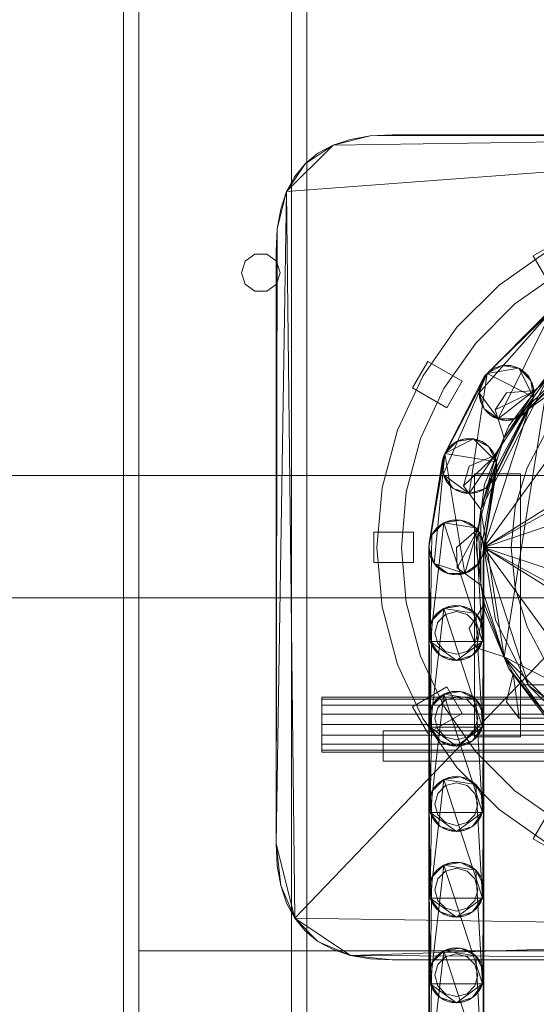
# Model space of a CAD drawing. Header units: millimetres. Extents: x -4395 to 65662, y -65530 to 6847.
# Tile 1009 of 1034: x 59782 to 59951, y 1497 to 1819. Entities that reach past the tile are written whole.
import ezdxf

# ---------------------------------------------------------------- set-up
doc = ezdxf.new("R2010")
doc.units = ezdxf.units.MM
doc.layers.add('lateral_secador', color=7, linetype='Continuous', lineweight=0)

msp = doc.modelspace()

# ---------------------------------------------------------------- linework, layer by layer
at = {"layer": 'lateral_secador'}
for p, q in [((59816.134, 2556.5), (59816.134, 20)), ((59821.134, 20), (59821.134, 2556.5)), ((59871.134, 2556.5), (59871.134, 20)), ((59876.134, 20), (59876.134, 2556.5)), ((59869.554, 1762.88), (60118.134, 1781.5)), ((59872.214, 1525.18), (60118.134, 1781.5)), ((59884.753, 1778.08), (60118.134, 1781.5)), ((59896.913, 1781.12), (60118.134, 1781.5)), ((59904.134, 1781.5), (59896.913, 1781.12)), ((60118.134, 1781.5), (59904.134, 1781.5)), ((59884.753, 1778.08), (59896.913, 1781.12)), ((59890.454, 1779.98), (59884.753, 1778.08)), ((59896.913, 1781.12), (59890.454, 1779.98)), ((59869.554, 1762.88), (59884.753, 1778.08)), ((59875.634, 1772), (59884.753, 1778.08)), ((59879.814, 1775.42), (59875.634, 1772)), ((59884.753, 1778.08), (59879.814, 1775.42)), ((59869.554, 1762.88), (59875.634, 1772)), ((59875.634, 1772), (59872.214, 1767.82)), ((59872.214, 1767.82), (59869.554, 1762.88)), ((59866.134, 1549.5), (59869.554, 1762.88)), ((59866.515, 1750.72), (59869.554, 1762.88)), ((59869.554, 1762.88), (59867.653, 1757.18)), ((59872.214, 1525.18), (59869.554, 1762.88)), ((59867.653, 1757.18), (59866.515, 1750.72)), ((59866.134, 1549.5), (59866.515, 1750.72)), ((59866.515, 1750.72), (59866.134, 1743.5)), ((59958.964, 1746.861), (59950.304, 1741.861)), ((59866.134, 1743.5), (59866.134, 1549.5)), ((59955.134, 1743.495), (59939.142, 1732.297)), ((59855.997, 1740.082), (59854.784, 1736.35)), ((59859.172, 1742.389), (59855.997, 1740.082)), ((59863.096, 1742.389), (59859.172, 1742.389)), ((59866.271, 1740.082), (59863.096, 1742.389)), ((59867.484, 1736.35), (59866.271, 1740.082)), ((59956.804, 1730.603), (59950.304, 1741.861)), ((59854.784, 1736.35), (59855.997, 1732.618)), ((59866.271, 1732.618), (59867.484, 1736.35)), ((59959.134, 1736.567), (59944.284, 1726.169)), ((59855.997, 1732.618), (59859.172, 1730.311)), ((59859.172, 1730.311), (59863.096, 1730.311)), ((59863.096, 1730.311), (59866.271, 1732.618)), ((59939.142, 1732.297), (59925.337, 1718.492)), ((59944.284, 1726.169), (59931.465, 1713.35)), ((59932.558, 1697.05), (59956.499, 1724.094)), ((59934.276, 1702.34), (59956.499, 1724.094)), ((59938.776, 1688.49), (59956.499, 1724.094)), ((59934.276, 1702.34), (59954.22, 1722.439)), ((59954.22, 1722.439), (59935.194, 1703.413)), ((59925.337, 1718.492), (59914.139, 1702.5)), ((59934.134, 1646.5), (59987.339, 1719.731)), ((59948.839, 1691.76), (59987.339, 1719.731)), ((59931.465, 1713.35), (59921.067, 1698.5)), ((59968.603, 1711.99), (59938.776, 1688.49)), ((59968.603, 1711.99), (59944.339, 1688.49)), ((59968.603, 1711.99), (59946.849, 1689.768)), ((59915.773, 1707.33), (59910.773, 1698.67)), ((59927.031, 1700.83), (59915.773, 1707.33)), ((59966.948, 1709.712), (59946.849, 1689.768)), ((59947.923, 1690.686), (59966.948, 1709.712)), ((59965.874, 1708.794), (59948.839, 1691.76)), ((59935.194, 1703.413), (59940.151, 1705.939)), ((59935.194, 1703.413), (59937.472, 1705.069)), ((59935.194, 1703.413), (59945.644, 1705.069)), ((59936.269, 1704.331), (59935.194, 1703.413)), ((59937.472, 1705.069), (59936.269, 1704.331)), ((59937.472, 1705.069), (59940.151, 1705.939)), ((59938.776, 1705.609), (59937.472, 1705.069)), ((59940.151, 1705.939), (59938.776, 1705.609)), ((59941.558, 1706.05), (59940.151, 1705.939)), ((59940.151, 1705.939), (59942.966, 1705.939)), ((59940.151, 1705.939), (59945.644, 1705.069)), ((59942.966, 1705.939), (59941.558, 1706.05)), ((59942.966, 1705.939), (59945.644, 1705.069)), ((59944.339, 1705.609), (59942.966, 1705.939)), ((59945.644, 1705.069), (59944.339, 1705.609)), ((59945.644, 1705.069), (59947.923, 1703.413)), ((59946.849, 1704.331), (59945.644, 1705.069)), ((59945.644, 1705.069), (59949.577, 1701.135)), ((59945.644, 1705.069), (59950.448, 1695.642)), ((59947.923, 1703.413), (59946.849, 1704.331)), ((59914.139, 1702.5), (59905.888, 1684.806)), ((59920.784, 1675.857), (59935.194, 1703.413)), ((59920.784, 1670.294), (59935.194, 1703.413)), ((59920.784, 1675.857), (59933.54, 1701.135)), ((59933.54, 1701.135), (59921.323, 1677.161)), ((59922.031, 1692.17), (59927.031, 1700.83)), ((59929.343, 1664.075), (59935.194, 1703.413)), ((59932.558, 1697.05), (59934.276, 1702.34)), ((59932.999, 1699.831), (59934.276, 1702.34)), ((59933.54, 1701.135), (59932.999, 1699.831)), ((59933.107, 1658.858), (59955.273, 1702.361)), ((59933.54, 1701.135), (59935.194, 1703.413)), ((59934.276, 1702.34), (59933.54, 1701.135)), ((59935.194, 1703.413), (59934.276, 1702.34)), ((59935.194, 1703.413), (59950.448, 1695.642)), ((59940.745, 1682.365), (59955.273, 1702.361)), ((59940.745, 1610.635), (59955.273, 1702.361)), ((59954.919, 1702.715), (59942.285, 1686.25)), ((59947.923, 1703.413), (59949.577, 1701.135)), ((59948.839, 1702.34), (59947.923, 1703.413)), ((59949.577, 1701.135), (59948.839, 1702.34)), ((59949.577, 1701.135), (59950.448, 1698.457)), ((59950.118, 1699.831), (59949.577, 1701.135)), ((59949.577, 1701.135), (59950.448, 1695.642)), ((59955.273, 1702.361), (59951.062, 1697.806)), ((59922.031, 1692.17), (59910.773, 1698.67)), ((59921.067, 1698.5), (59913.406, 1682.07)), ((59932.558, 1697.05), (59932.999, 1699.831)), ((59932.669, 1698.457), (59932.558, 1697.05)), ((59932.999, 1699.831), (59932.669, 1698.457)), ((59937.808, 1691.435), (59951.062, 1697.806)), ((59940.745, 1682.365), (59951.062, 1697.806)), ((59951.062, 1697.806), (59941.558, 1697.05)), ((59950.448, 1698.457), (59950.118, 1699.831)), ((59950.448, 1698.457), (59950.448, 1695.642)), ((59950.558, 1697.05), (59950.448, 1698.457)), ((59950.448, 1695.642), (59929.343, 1664.075)), ((59932.999, 1694.268), (59932.558, 1697.05)), ((59932.558, 1697.05), (59932.669, 1695.642)), ((59934.276, 1691.76), (59932.558, 1697.05)), ((59938.776, 1688.49), (59932.558, 1697.05)), ((59932.669, 1695.642), (59932.999, 1694.268)), ((59950.448, 1695.642), (59934.634, 1665.794)), ((59950.448, 1695.642), (59936.624, 1667.785)), ((59941.558, 1697.05), (59937.808, 1691.435)), ((59950.448, 1695.642), (59949.577, 1692.964)), ((59950.118, 1694.268), (59950.448, 1695.642)), ((59950.448, 1695.642), (59950.558, 1697.05)), ((59934.276, 1691.76), (59932.999, 1694.268)), ((59932.999, 1694.268), (59933.54, 1692.964)), ((59933.54, 1692.964), (59934.276, 1691.76)), ((59934.134, 1646.5), (59948.839, 1691.76)), ((59936.269, 1689.768), (59934.276, 1691.76)), ((59934.276, 1691.76), (59935.194, 1690.686)), ((59938.776, 1688.49), (59934.276, 1691.76)), ((59949.577, 1692.964), (59936.624, 1667.785)), ((59937.362, 1668.99), (59949.577, 1692.964)), ((59937.808, 1691.435), (59940.745, 1682.365)), ((59948.839, 1691.76), (59937.903, 1670.294)), ((59949.577, 1692.964), (59950.118, 1694.268)), ((59935.194, 1690.686), (59936.269, 1689.768)), ((59938.776, 1688.49), (59936.269, 1689.768)), ((59936.269, 1689.768), (59937.472, 1689.031)), ((59937.472, 1689.031), (59938.776, 1688.49)), ((59941.558, 1688.05), (59938.776, 1688.49)), ((59938.776, 1688.49), (59940.151, 1688.16)), ((59944.339, 1688.49), (59938.776, 1688.49)), ((59940.151, 1688.16), (59941.558, 1688.05)), ((59944.339, 1688.49), (59941.558, 1688.05)), ((59941.558, 1688.05), (59942.966, 1688.16)), ((59942.966, 1688.16), (59944.339, 1688.49)), ((59946.849, 1689.768), (59944.339, 1688.49)), ((59944.339, 1688.49), (59945.644, 1689.031)), ((59945.644, 1689.031), (59946.849, 1689.768)), ((59946.849, 1689.768), (59947.923, 1690.686)), ((59905.888, 1684.806), (59900.835, 1665.949)), ((59942.285, 1686.25), (59934.343, 1667.076)), ((59913.406, 1682.07), (59908.714, 1664.559)), ((59921.323, 1677.161), (59930.751, 1681.965)), ((59925.257, 1681.094), (59927.935, 1681.965)), ((59925.257, 1681.094), (59930.751, 1681.965)), ((59926.562, 1681.635), (59925.257, 1681.094)), ((59927.935, 1681.965), (59926.562, 1681.635)), ((59929.343, 1682.075), (59927.935, 1681.965)), ((59927.935, 1681.965), (59930.751, 1681.965)), ((59930.751, 1681.965), (59929.343, 1682.075)), ((59930.751, 1681.965), (59933.429, 1681.094)), ((59932.124, 1681.635), (59930.751, 1681.965)), ((59930.751, 1681.965), (59935.706, 1679.439)), ((59930.751, 1681.965), (59938.232, 1674.483)), ((59933.429, 1681.094), (59932.124, 1681.635)), ((59933.107, 1658.858), (59940.745, 1682.365)), ((59940.745, 1682.365), (59938.148, 1676.732)), ((59954.594, 1684.279), (59948.31, 1672.522)), ((59921.323, 1677.161), (59925.257, 1681.094)), ((59921.323, 1677.161), (59922.98, 1679.439)), ((59922.062, 1678.365), (59921.323, 1677.161)), ((59922.98, 1679.439), (59922.062, 1678.365)), ((59922.98, 1679.439), (59925.257, 1681.094)), ((59924.054, 1680.357), (59922.98, 1679.439)), ((59925.257, 1681.094), (59924.054, 1680.357)), ((59933.429, 1681.094), (59935.706, 1679.439)), ((59934.634, 1680.357), (59933.429, 1681.094)), ((59987.034, 1679.67), (59934.134, 1646.5)), ((59935.706, 1679.439), (59934.634, 1680.357)), ((59935.706, 1679.439), (59937.362, 1677.161)), ((59936.624, 1678.365), (59935.706, 1679.439)), ((59935.706, 1679.439), (59938.232, 1674.483)), ((59937.362, 1677.161), (59936.624, 1678.365)), ((59916.134, 1646.5), (59921.323, 1677.161)), ((59917.853, 1641.21), (59921.323, 1677.161)), ((59920.343, 1673.075), (59920.784, 1675.857)), ((59920.454, 1674.483), (59921.323, 1677.161)), ((59920.784, 1675.857), (59920.454, 1674.483)), ((59921.323, 1677.161), (59920.784, 1675.857)), ((59920.784, 1670.294), (59920.784, 1675.857)), ((59921.323, 1677.161), (59938.232, 1674.483)), ((59927.915, 1637.941), (59921.323, 1677.161)), ((59927.511, 1666.576), (59938.148, 1676.732)), ((59938.148, 1676.732), (59929.343, 1673.075)), ((59933.107, 1658.858), (59938.148, 1676.732)), ((59937.362, 1677.161), (59938.232, 1674.483)), ((59937.903, 1675.857), (59937.362, 1677.161)), ((59938.232, 1674.483), (59937.903, 1675.857)), ((59916.134, 1646.5), (59920.454, 1674.483)), ((59920.454, 1674.483), (59916.245, 1647.908)), ((59920.454, 1674.483), (59920.343, 1673.075)), ((59920.784, 1670.294), (59920.343, 1673.075)), ((59920.343, 1673.075), (59920.454, 1671.668)), ((59929.343, 1673.075), (59927.511, 1666.576)), ((59938.232, 1674.483), (59927.915, 1637.941)), ((59938.232, 1674.483), (59932.415, 1641.21)), ((59938.232, 1674.483), (59933.692, 1643.719)), ((59938.232, 1674.483), (59938.232, 1671.668)), ((59938.343, 1673.075), (59938.232, 1674.483)), ((59938.232, 1671.668), (59938.343, 1673.075)), ((59948.31, 1672.522), (59944.44, 1659.766)), ((40811.134, 1670), (60111.134, 1670)), ((59920.454, 1671.668), (59920.784, 1670.294)), ((59922.062, 1667.785), (59920.784, 1670.294)), ((59920.784, 1670.294), (59921.323, 1668.99)), ((59924.054, 1665.794), (59920.784, 1670.294)), ((59929.343, 1664.075), (59920.784, 1670.294)), ((59921.323, 1668.99), (59922.062, 1667.785)), ((59931.134, 1670.5), (59946.134, 1670.5)), ((59931.134, 1670.5), (59931.134, 1584.5)), ((59938.232, 1671.668), (59933.692, 1643.719)), ((59934.023, 1645.092), (59938.232, 1671.668)), ((59977.964, 1670.599), (59934.134, 1646.5)), ((59937.903, 1670.294), (59934.134, 1646.5)), ((59936.624, 1667.785), (59937.362, 1668.99)), ((59946.134, 1584.5), (59946.134, 1670.5)), ((59900.835, 1665.949), (59899.134, 1646.5)), ((59924.054, 1665.794), (59922.062, 1667.785)), ((59922.062, 1667.785), (59922.98, 1666.712)), ((59922.98, 1666.712), (59924.054, 1665.794)), ((59926.562, 1664.516), (59924.054, 1665.794)), ((59924.054, 1665.794), (59925.257, 1665.056)), ((59929.343, 1664.075), (59924.054, 1665.794)), ((59927.511, 1666.576), (59933.107, 1658.858)), ((59934.634, 1665.794), (59929.343, 1664.075)), ((59934.343, 1667.076), (59931.634, 1646.5)), ((59934.634, 1665.794), (59932.124, 1664.516)), ((59933.429, 1665.056), (59934.634, 1665.794)), ((59936.624, 1667.785), (59934.634, 1665.794)), ((59934.634, 1665.794), (59935.706, 1666.712)), ((59935.706, 1666.712), (59936.624, 1667.785)), ((59908.714, 1664.559), (59907.134, 1646.5)), ((59925.257, 1665.056), (59926.562, 1664.516)), ((59929.343, 1664.075), (59926.562, 1664.516)), ((59926.562, 1664.516), (59927.935, 1664.186)), ((59927.935, 1664.186), (59929.343, 1664.075)), ((59932.124, 1664.516), (59929.343, 1664.075)), ((59929.343, 1664.075), (59930.751, 1664.186)), ((59930.751, 1664.186), (59932.124, 1664.516)), ((59932.124, 1664.516), (59933.429, 1665.056)), ((59972.14, 1659.17), (59934.134, 1646.5)), ((59944.44, 1659.766), (59943.134, 1646.5)), ((59933.107, 1658.858), (59932.378, 1652.698)), ((59933.107, 1634.142), (59933.107, 1658.858)), ((59940.745, 1610.635), (59933.107, 1658.858)), ((59916.575, 1615.719), (59921.048, 1654.519)), ((59917.114, 1650.586), (59921.048, 1654.519)), ((59917.114, 1650.586), (59918.771, 1652.864)), ((59918.771, 1652.864), (59917.853, 1651.79)), ((59918.771, 1652.864), (59921.048, 1654.519)), ((59919.843, 1653.781), (59918.771, 1652.864)), ((59921.048, 1654.519), (59919.843, 1653.781)), ((59921.048, 1654.519), (59923.726, 1655.389)), ((59921.048, 1654.519), (59926.542, 1655.389)), ((59922.353, 1655.059), (59921.048, 1654.519)), ((59921.048, 1654.519), (59931.497, 1652.864)), ((59921.048, 1654.519), (59933.692, 1615.719)), ((59923.726, 1655.389), (59922.353, 1655.059)), ((59925.134, 1655.5), (59923.726, 1655.389)), ((59923.726, 1655.389), (59926.542, 1655.389)), ((59926.542, 1655.389), (59925.134, 1655.5)), ((59932.378, 1652.698), (59925.134, 1646.5)), ((59925.4, 1639.753), (59932.378, 1652.698)), ((59926.542, 1655.389), (59929.22, 1654.519)), ((59927.915, 1655.059), (59926.542, 1655.389)), ((59926.542, 1655.389), (59931.497, 1652.864)), ((59929.22, 1654.519), (59927.915, 1655.059)), ((59929.22, 1654.519), (59931.497, 1652.864)), ((59930.425, 1653.781), (59929.22, 1654.519)), ((59931.497, 1652.864), (59930.425, 1653.781)), ((59931.497, 1652.864), (59933.153, 1650.586)), ((59932.415, 1651.79), (59931.497, 1652.864)), ((59931.497, 1652.864), (59934.023, 1647.908)), ((59931.497, 1652.864), (59933.692, 1615.719)), ((59933.107, 1634.142), (59932.378, 1652.698)), ((59911.134, 1651.5), (59898.134, 1651.5)), ((59898.134, 1651.5), (59898.134, 1641.5)), ((59911.134, 1641.5), (59911.134, 1651.5)), ((59916.245, 1647.908), (59917.114, 1650.586)), ((59916.575, 1649.281), (59916.245, 1647.908)), ((59917.114, 1650.586), (59916.575, 1649.281)), ((59916.575, 1615.719), (59917.114, 1650.586)), ((59917.853, 1651.79), (59917.114, 1650.586)), ((59933.153, 1650.586), (59932.415, 1651.79)), ((59933.153, 1650.586), (59934.023, 1647.908)), ((59933.692, 1649.281), (59933.153, 1650.586)), ((59934.023, 1647.908), (59933.692, 1649.281)), ((59899.134, 1646.5), (59900.835, 1627.051)), ((59907.134, 1646.5), (59908.714, 1628.441)), ((59916.134, 1618.5), (59916.245, 1647.908)), ((59916.245, 1647.908), (59916.134, 1646.5)), ((59916.134, 1646.5), (59916.134, 1618.5)), ((59916.575, 1643.719), (59916.134, 1646.5)), ((59916.134, 1646.5), (59916.245, 1645.092)), ((59917.853, 1641.21), (59916.134, 1646.5)), ((59916.575, 1615.719), (59916.245, 1647.908)), ((59925.134, 1646.5), (59925.4, 1639.753)), ((59931.634, 1646.5), (59934.343, 1625.924)), ((59934.023, 1647.908), (59933.692, 1615.719)), ((59934.023, 1647.908), (59934.134, 1618.5)), ((59934.134, 1646.5), (59934.023, 1647.908)), ((59934.134, 1646.5), (59970.134, 1646.5)), ((59934.134, 1646.5), (59972.14, 1633.83)), ((59948.839, 1601.24), (59934.134, 1646.5)), ((59934.134, 1646.5), (59937.903, 1622.706)), ((59934.134, 1646.5), (59977.964, 1622.401)), ((59987.339, 1573.269), (59934.134, 1646.5)), ((59934.134, 1646.5), (59987.034, 1613.33)), ((59934.134, 1618.5), (59934.134, 1646.5)), ((59943.134, 1646.5), (59944.44, 1633.234)), ((59916.245, 1645.092), (59916.575, 1643.719)), ((59917.853, 1641.21), (59916.575, 1643.719)), ((59916.575, 1643.719), (59917.114, 1642.414)), ((59933.692, 1643.719), (59932.415, 1641.21)), ((59933.153, 1642.414), (59933.692, 1643.719)), ((59933.692, 1643.719), (59934.023, 1645.092)), ((59911.134, 1641.5), (59898.134, 1641.5)), ((59917.114, 1642.414), (59917.853, 1641.21)), ((59919.843, 1639.219), (59917.853, 1641.21)), ((59917.853, 1641.21), (59918.771, 1640.136)), ((59922.353, 1637.941), (59917.853, 1641.21)), ((59927.915, 1637.941), (59917.853, 1641.21)), ((59918.771, 1640.136), (59919.843, 1639.219)), ((59925.4, 1639.753), (59933.107, 1634.142)), ((59932.415, 1641.21), (59927.915, 1637.941)), ((59932.415, 1641.21), (59930.425, 1639.219)), ((59930.425, 1639.219), (59931.497, 1640.136)), ((59931.497, 1640.136), (59932.415, 1641.21)), ((59932.415, 1641.21), (59933.153, 1642.414)), ((59922.353, 1637.941), (59919.843, 1639.219)), ((59919.843, 1639.219), (59921.048, 1638.481)), ((59921.048, 1638.481), (59922.353, 1637.941)), ((59925.134, 1637.5), (59922.353, 1637.941)), ((59922.353, 1637.941), (59923.726, 1637.611)), ((59927.915, 1637.941), (59922.353, 1637.941)), ((59923.726, 1637.611), (59925.134, 1637.5)), ((59927.915, 1637.941), (59925.134, 1637.5)), ((59925.134, 1637.5), (59926.542, 1637.611)), ((59926.542, 1637.611), (59927.915, 1637.941)), ((59930.425, 1639.219), (59927.915, 1637.941)), ((59927.915, 1637.941), (59929.22, 1638.481)), ((59929.22, 1638.481), (59930.425, 1639.219)), ((59940.745, 1610.635), (59933.107, 1634.142)), ((59933.107, 1634.142), (59934.317, 1628.058)), ((59944.44, 1633.234), (59948.31, 1620.478)), ((40811.134, 1630), (60111.134, 1630)), ((59900.835, 1627.051), (59905.888, 1608.194)), ((59908.714, 1628.441), (59913.406, 1610.93)), ((59921.048, 1626.519), (59923.726, 1627.389)), ((59921.048, 1626.519), (59926.542, 1627.389)), ((59922.353, 1627.059), (59921.048, 1626.519)), ((59923.726, 1627.389), (59922.353, 1627.059)), ((59925.134, 1627.5), (59923.726, 1627.389)), ((59923.726, 1627.389), (59926.542, 1627.389)), ((59926.542, 1627.389), (59925.134, 1627.5)), ((59926.542, 1627.389), (59929.22, 1626.519)), ((59927.915, 1627.059), (59926.542, 1627.389)), ((59926.542, 1627.389), (59931.497, 1624.864)), ((59929.22, 1626.519), (59927.915, 1627.059)), ((59934.317, 1628.058), (59929.343, 1619.925)), ((59931.681, 1613.589), (59934.317, 1628.058)), ((59940.745, 1610.635), (59934.317, 1628.058)), ((59916.575, 1587.719), (59921.048, 1626.519)), ((59917.114, 1622.586), (59921.048, 1626.519)), ((59917.114, 1622.586), (59918.771, 1624.864)), ((59917.853, 1623.79), (59917.114, 1622.586)), ((59918.771, 1624.864), (59917.853, 1623.79)), ((59918.771, 1624.864), (59921.048, 1626.519)), ((59919.843, 1625.781), (59918.771, 1624.864)), ((59921.634, 1624.562), (59919.072, 1622)), ((59921.048, 1626.519), (59919.843, 1625.781)), ((59921.048, 1626.519), (59931.497, 1624.864)), ((59921.048, 1626.519), (59933.692, 1587.719)), ((59925.134, 1625.5), (59921.634, 1624.562)), ((59928.634, 1624.562), (59925.134, 1625.5)), ((59931.196, 1622), (59928.634, 1624.562)), ((59929.22, 1626.519), (59931.497, 1624.864)), ((59930.425, 1625.781), (59929.22, 1626.519)), ((59931.497, 1624.864), (59930.425, 1625.781)), ((59931.497, 1624.864), (59933.153, 1622.586)), ((59932.415, 1623.79), (59931.497, 1624.864)), ((59931.497, 1624.864), (59934.023, 1619.908)), ((59931.497, 1624.864), (59933.692, 1587.719)), ((59933.153, 1622.586), (59932.415, 1623.79)), ((59934.343, 1625.924), (59942.285, 1606.75)), ((59916.245, 1619.908), (59917.114, 1622.586)), ((59916.575, 1621.281), (59916.245, 1619.908)), ((59917.114, 1622.586), (59916.575, 1621.281)), ((59916.575, 1587.719), (59917.114, 1622.586)), ((59919.072, 1622), (59918.134, 1618.5)), ((59932.134, 1618.5), (59931.196, 1622)), ((59933.153, 1622.586), (59934.023, 1619.908)), ((59933.692, 1621.281), (59933.153, 1622.586)), ((59934.023, 1619.908), (59933.692, 1621.281)), ((59937.903, 1622.706), (59948.839, 1601.24)), ((59948.31, 1620.478), (59954.594, 1608.721)), ((59916.134, 1590.5), (59916.245, 1619.908)), ((59916.245, 1619.908), (59916.134, 1618.5)), ((59916.134, 1618.5), (59916.134, 1590.5)), ((59916.575, 1615.719), (59916.134, 1618.5)), ((59916.134, 1618.5), (59916.245, 1617.092)), ((59916.575, 1587.719), (59916.245, 1619.908)), ((59916.245, 1617.092), (59916.575, 1615.719)), ((59918.134, 1618.5), (59919.072, 1615)), ((59929.343, 1619.925), (59931.681, 1613.589)), ((59931.196, 1615), (59932.134, 1618.5)), ((59934.023, 1619.908), (59933.692, 1587.719)), ((59934.134, 1618.5), (59933.692, 1615.719)), ((59933.692, 1615.719), (59934.023, 1617.092)), ((59934.023, 1619.908), (59934.134, 1590.5)), ((59934.134, 1618.5), (59934.023, 1619.908)), ((59934.023, 1617.092), (59934.134, 1618.5)), ((59934.134, 1590.5), (59934.134, 1618.5)), ((59917.853, 1613.21), (59916.575, 1615.719)), ((59916.575, 1615.719), (59917.114, 1614.414)), ((59919.843, 1611.219), (59916.575, 1615.719)), ((59925.134, 1609.5), (59916.575, 1615.719)), ((59933.692, 1615.719), (59916.575, 1615.719)), ((59917.114, 1614.414), (59917.853, 1613.21)), ((59919.072, 1615), (59921.634, 1612.438)), ((59933.692, 1615.719), (59925.134, 1609.5)), ((59928.634, 1612.438), (59931.196, 1615)), ((59933.692, 1615.719), (59930.425, 1611.219)), ((59933.692, 1615.719), (59932.415, 1613.21)), ((59932.415, 1613.21), (59933.153, 1614.414)), ((59933.153, 1614.414), (59933.692, 1615.719)), ((59913.406, 1610.93), (59921.067, 1594.5)), ((59919.843, 1611.219), (59917.853, 1613.21)), ((59917.853, 1613.21), (59918.771, 1612.136)), ((59918.771, 1612.136), (59919.843, 1611.219)), ((59922.353, 1609.941), (59919.843, 1611.219)), ((59919.843, 1611.219), (59921.048, 1610.481)), ((59925.134, 1609.5), (59919.843, 1611.219)), ((59921.634, 1612.438), (59925.134, 1611.5)), ((59925.134, 1611.5), (59928.634, 1612.438)), ((59930.425, 1611.219), (59925.134, 1609.5)), ((59930.425, 1611.219), (59927.915, 1609.941)), ((59929.22, 1610.481), (59930.425, 1611.219)), ((59932.415, 1613.21), (59930.425, 1611.219)), ((59930.425, 1611.219), (59931.497, 1612.136)), ((59931.497, 1612.136), (59932.415, 1613.21)), ((59931.681, 1613.589), (59940.745, 1610.635)), ((59955.273, 1590.639), (59940.745, 1610.635)), ((59940.745, 1610.635), (59943.775, 1605.223)), ((59975.269, 1576.11), (59940.745, 1610.635)), ((60023.491, 1568.473), (59940.745, 1610.635)), ((59905.888, 1608.194), (59914.139, 1590.5)), ((59921.048, 1610.481), (59922.353, 1609.941)), ((59925.134, 1609.5), (59922.353, 1609.941)), ((59922.353, 1609.941), (59923.726, 1609.611)), ((59923.726, 1609.611), (59925.134, 1609.5)), ((59927.915, 1609.941), (59925.134, 1609.5)), ((59925.134, 1609.5), (59926.542, 1609.611)), ((59926.542, 1609.611), (59927.915, 1609.941)), ((59927.915, 1609.941), (59929.22, 1610.481)), ((59943.775, 1605.223), (59941.558, 1595.95)), ((59942.285, 1606.75), (59954.919, 1590.285)), ((59945.739, 1590.647), (59943.775, 1605.223)), ((59955.273, 1590.639), (59943.775, 1605.223)), ((59946.134, 1601.5), (60076.134, 1601.5)), ((59946.134, 1601.5), (59946.134, 1586.5)), ((59987.339, 1573.269), (59948.839, 1601.24)), ((59948.839, 1601.24), (59965.874, 1584.206)), ((59922.031, 1600.83), (59910.773, 1594.33)), ((59916.575, 1559.719), (59921.048, 1598.519)), ((59917.114, 1594.586), (59921.048, 1598.519)), ((59918.771, 1596.864), (59921.048, 1598.519)), ((59919.843, 1597.781), (59918.771, 1596.864)), ((59921.048, 1598.519), (59919.843, 1597.781)), ((59921.048, 1598.519), (59923.726, 1599.389)), ((59921.048, 1598.519), (59926.542, 1599.389)), ((59922.353, 1599.059), (59921.048, 1598.519)), ((59921.048, 1598.519), (59931.497, 1596.864)), ((59921.048, 1598.519), (59933.692, 1559.719)), ((59927.031, 1592.17), (59922.031, 1600.83)), ((59923.726, 1599.389), (59922.353, 1599.059)), ((59925.134, 1599.5), (59923.726, 1599.389)), ((59923.726, 1599.389), (59926.542, 1599.389)), ((59926.542, 1599.389), (59925.134, 1599.5)), ((59926.542, 1599.389), (59929.22, 1598.519)), ((59927.915, 1599.059), (59926.542, 1599.389)), ((59926.542, 1599.389), (59931.497, 1596.864)), ((59929.22, 1598.519), (59927.915, 1599.059)), ((59929.22, 1598.519), (59931.497, 1596.864)), ((59930.425, 1597.781), (59929.22, 1598.519)), ((59931.497, 1596.864), (59930.425, 1597.781)), ((59881.134, 1596.815), (59881.134, 1597.5)), ((59881.134, 1597.5), (60131.134, 1597.5)), ((59881.134, 1594.864), (59881.134, 1596.815)), ((59881.134, 1596.815), (60131.134, 1596.815)), ((59881.134, 1591.944), (59881.134, 1594.864)), ((59881.134, 1594.864), (60131.134, 1594.864)), ((59916.245, 1591.908), (59917.114, 1594.586)), ((59917.114, 1594.586), (59916.575, 1593.281)), ((59916.575, 1559.719), (59917.114, 1594.586)), ((59917.114, 1594.586), (59918.771, 1596.864)), ((59917.853, 1595.79), (59917.114, 1594.586)), ((59918.771, 1596.864), (59917.853, 1595.79)), ((59921.634, 1596.562), (59919.072, 1594)), ((59925.134, 1597.5), (59921.634, 1596.562)), ((59928.634, 1596.562), (59925.134, 1597.5)), ((59931.196, 1594), (59928.634, 1596.562)), ((59931.497, 1596.864), (59933.153, 1594.586)), ((59932.415, 1595.79), (59931.497, 1596.864)), ((59931.497, 1596.864), (59934.023, 1591.908)), ((59931.497, 1596.864), (59933.692, 1559.719)), ((59933.153, 1594.586), (59932.415, 1595.79)), ((59933.153, 1594.586), (59934.023, 1591.908)), ((59933.692, 1593.281), (59933.153, 1594.586)), ((59941.558, 1595.95), (59945.739, 1590.647)), ((59881.134, 1588.5), (59881.134, 1591.944)), ((59881.134, 1591.944), (60131.134, 1591.944)), ((59910.773, 1594.33), (59915.773, 1585.67)), ((59927.031, 1592.17), (59915.773, 1585.67)), ((59916.134, 1562.5), (59916.245, 1591.908)), ((59916.245, 1591.908), (59916.134, 1590.5)), ((59916.575, 1593.281), (59916.245, 1591.908)), ((59916.575, 1559.719), (59916.245, 1591.908)), ((59919.072, 1594), (59918.134, 1590.5)), ((59921.067, 1594.5), (59931.465, 1579.65)), ((59932.134, 1590.5), (59931.196, 1594)), ((59934.023, 1591.908), (59933.692, 1593.281)), ((59934.023, 1591.908), (59933.692, 1559.719)), ((59934.023, 1591.908), (59934.134, 1562.5)), ((59934.134, 1590.5), (59934.023, 1591.908)), ((59881.134, 1585.056), (59881.134, 1588.5)), ((60131.134, 1588.5), (59881.134, 1588.5)), ((59914.139, 1590.5), (59925.337, 1574.508)), ((59916.134, 1590.5), (59916.134, 1562.5)), ((59916.575, 1587.719), (59916.134, 1590.5)), ((59916.134, 1590.5), (59916.245, 1589.092)), ((59916.245, 1589.092), (59916.575, 1587.719)), ((59918.134, 1590.5), (59919.072, 1587)), ((59931.196, 1587), (59932.134, 1590.5)), ((59934.134, 1590.5), (59933.692, 1587.719)), ((59933.692, 1587.719), (59934.023, 1589.092)), ((59934.023, 1589.092), (59934.134, 1590.5)), ((59934.134, 1562.5), (59934.134, 1590.5)), ((59945.739, 1590.647), (59955.273, 1590.639)), ((59881.134, 1585.056), (59881.134, 1582.136)), ((59881.134, 1585.056), (60131.134, 1585.056)), ((59901.134, 1586.5), (60131.134, 1586.5)), ((59901.134, 1586.5), (59901.134, 1576.5)), ((59917.853, 1585.21), (59916.575, 1587.719)), ((59916.575, 1587.719), (59917.114, 1586.414)), ((59919.843, 1583.219), (59916.575, 1587.719)), ((59925.134, 1581.5), (59916.575, 1587.719)), ((59933.692, 1587.719), (59916.575, 1587.719)), ((59917.114, 1586.414), (59917.853, 1585.21)), ((59919.843, 1583.219), (59917.853, 1585.21)), ((59917.853, 1585.21), (59918.771, 1584.136)), ((59919.072, 1587), (59921.634, 1584.438)), ((59933.692, 1587.719), (59925.134, 1581.5)), ((59928.634, 1584.438), (59931.196, 1587)), ((59933.692, 1587.719), (59930.425, 1583.219)), ((59932.415, 1585.21), (59930.425, 1583.219)), ((59931.497, 1584.136), (59932.415, 1585.21)), ((59933.692, 1587.719), (59932.415, 1585.21)), ((59932.415, 1585.21), (59933.153, 1586.414)), ((59933.153, 1586.414), (59933.692, 1587.719)), ((59946.134, 1586.5), (60076.134, 1586.5)), ((59881.134, 1582.136), (59881.134, 1580.185)), ((59881.134, 1582.136), (60131.134, 1582.136)), ((59918.771, 1584.136), (59919.843, 1583.219)), ((59922.353, 1581.941), (59919.843, 1583.219)), ((59919.843, 1583.219), (59921.048, 1582.481)), ((59925.134, 1581.5), (59919.843, 1583.219)), ((59921.048, 1582.481), (59922.353, 1581.941)), ((59921.634, 1584.438), (59925.134, 1583.5)), ((59925.134, 1581.5), (59922.353, 1581.941)), ((59922.353, 1581.941), (59923.726, 1581.611)), ((59925.134, 1583.5), (59928.634, 1584.438)), ((59930.425, 1583.219), (59925.134, 1581.5)), ((59927.915, 1581.941), (59925.134, 1581.5)), ((59926.542, 1581.611), (59927.915, 1581.941)), ((59930.425, 1583.219), (59927.915, 1581.941)), ((59927.915, 1581.941), (59929.22, 1582.481)), ((59929.22, 1582.481), (59930.425, 1583.219)), ((59930.425, 1583.219), (59931.497, 1584.136)), ((59931.134, 1584.5), (59946.134, 1584.5)), ((59881.134, 1580.185), (59881.134, 1579.5)), ((59881.134, 1580.185), (60131.134, 1580.185)), ((59881.134, 1579.5), (60131.134, 1579.5)), ((59923.726, 1581.611), (59925.134, 1581.5)), ((59925.134, 1581.5), (59926.542, 1581.611)), ((59931.465, 1579.65), (59944.284, 1566.831)), ((59901.134, 1576.5), (60131.134, 1576.5)), ((59925.337, 1574.508), (59939.142, 1560.703)), ((59916.575, 1531.719), (59921.048, 1570.519)), ((59917.114, 1566.586), (59921.048, 1570.519)), ((59917.114, 1566.586), (59918.771, 1568.864)), ((59918.771, 1568.864), (59917.853, 1567.79)), ((59918.771, 1568.864), (59921.048, 1570.519)), ((59919.843, 1569.781), (59918.771, 1568.864)), ((59921.048, 1570.519), (59919.843, 1569.781)), ((59921.048, 1570.519), (59923.726, 1571.389)), ((59921.048, 1570.519), (59926.542, 1571.389)), ((59922.353, 1571.059), (59921.048, 1570.519)), ((59921.048, 1570.519), (59931.497, 1568.864)), ((59921.048, 1570.519), (59933.692, 1531.719)), ((59925.134, 1569.5), (59921.634, 1568.562)), ((59923.726, 1571.389), (59922.353, 1571.059)), ((59925.134, 1571.5), (59923.726, 1571.389)), ((59923.726, 1571.389), (59926.542, 1571.389)), ((59926.542, 1571.389), (59925.134, 1571.5)), ((59928.634, 1568.562), (59925.134, 1569.5)), ((59926.542, 1571.389), (59929.22, 1570.519)), ((59927.915, 1571.059), (59926.542, 1571.389)), ((59926.542, 1571.389), (59931.497, 1568.864)), ((59929.22, 1570.519), (59927.915, 1571.059)), ((59929.22, 1570.519), (59931.497, 1568.864)), ((59930.425, 1569.781), (59929.22, 1570.519)), ((59931.497, 1568.864), (59930.425, 1569.781)), ((59931.497, 1568.864), (59933.153, 1566.586)), ((59932.415, 1567.79), (59931.497, 1568.864)), ((59931.497, 1568.864), (59934.023, 1563.908)), ((59931.497, 1568.864), (59933.692, 1531.719)), ((59916.245, 1563.908), (59917.114, 1566.586)), ((59917.114, 1566.586), (59916.575, 1565.281)), ((59916.575, 1531.719), (59917.114, 1566.586)), ((59917.853, 1567.79), (59917.114, 1566.586)), ((59919.072, 1566), (59918.134, 1562.5)), ((59921.634, 1568.562), (59919.072, 1566)), ((59931.196, 1566), (59928.634, 1568.562)), ((59932.134, 1562.5), (59931.196, 1566)), ((59933.153, 1566.586), (59932.415, 1567.79)), ((59933.153, 1566.586), (59934.023, 1563.908)), ((59933.692, 1565.281), (59933.153, 1566.586)), ((59944.284, 1566.831), (59959.134, 1556.433)), ((59916.134, 1534.5), (59916.245, 1563.908)), ((59916.245, 1563.908), (59916.134, 1562.5)), ((59916.134, 1562.5), (59916.134, 1534.5)), ((59916.575, 1559.719), (59916.134, 1562.5)), ((59916.134, 1562.5), (59916.245, 1561.092)), ((59916.575, 1565.281), (59916.245, 1563.908)), ((59916.575, 1531.719), (59916.245, 1563.908)), ((59918.134, 1562.5), (59919.072, 1559)), ((59931.196, 1559), (59932.134, 1562.5)), ((59934.023, 1563.908), (59933.692, 1565.281)), ((59934.023, 1563.908), (59933.692, 1531.719)), ((59934.134, 1562.5), (59933.692, 1559.719)), ((59934.023, 1563.908), (59934.134, 1534.5)), ((59934.134, 1562.5), (59934.023, 1563.908)), ((59934.023, 1561.092), (59934.134, 1562.5)), ((59934.134, 1534.5), (59934.134, 1562.5)), ((59956.804, 1562.397), (59950.304, 1551.139)), ((59916.245, 1561.092), (59916.575, 1559.719)), ((59917.853, 1557.21), (59916.575, 1559.719)), ((59916.575, 1559.719), (59917.114, 1558.414)), ((59919.843, 1555.219), (59916.575, 1559.719)), ((59925.134, 1553.5), (59916.575, 1559.719)), ((59933.692, 1559.719), (59916.575, 1559.719)), ((59933.692, 1559.719), (59925.134, 1553.5)), ((59933.692, 1559.719), (59930.425, 1555.219)), ((59933.692, 1559.719), (59932.415, 1557.21)), ((59933.153, 1558.414), (59933.692, 1559.719)), ((59933.692, 1559.719), (59934.023, 1561.092)), ((59939.142, 1560.703), (59955.134, 1549.505)), ((59917.114, 1558.414), (59917.853, 1557.21)), ((59919.843, 1555.219), (59917.853, 1557.21)), ((59917.853, 1557.21), (59918.771, 1556.136)), ((59918.771, 1556.136), (59919.843, 1555.219)), ((59919.072, 1559), (59921.634, 1556.438)), ((59921.634, 1556.438), (59925.134, 1555.5)), ((59925.134, 1555.5), (59928.634, 1556.438)), ((59928.634, 1556.438), (59931.196, 1559)), ((59932.415, 1557.21), (59930.425, 1555.219)), ((59930.425, 1555.219), (59931.497, 1556.136)), ((59931.497, 1556.136), (59932.415, 1557.21)), ((59932.415, 1557.21), (59933.153, 1558.414)), ((59922.353, 1553.941), (59919.843, 1555.219)), ((59919.843, 1555.219), (59921.048, 1554.481)), ((59925.134, 1553.5), (59919.843, 1555.219)), ((59921.048, 1554.481), (59922.353, 1553.941)), ((59925.134, 1553.5), (59922.353, 1553.941)), ((59922.353, 1553.941), (59923.726, 1553.611)), ((59923.726, 1553.611), (59925.134, 1553.5)), ((59930.425, 1555.219), (59925.134, 1553.5)), ((59927.915, 1553.941), (59925.134, 1553.5)), ((59925.134, 1553.5), (59926.542, 1553.611)), ((59926.542, 1553.611), (59927.915, 1553.941)), ((59930.425, 1555.219), (59927.915, 1553.941)), ((59927.915, 1553.941), (59929.22, 1554.481)), ((59929.22, 1554.481), (59930.425, 1555.219)), ((59867.653, 1535.82), (59866.134, 1549.5)), ((59866.134, 1549.5), (59866.515, 1542.28)), ((59872.214, 1525.18), (59866.134, 1549.5)), ((59950.304, 1551.139), (59958.964, 1546.139)), ((59921.048, 1542.519), (59923.726, 1543.389)), ((59921.048, 1542.519), (59926.542, 1543.389)), ((59922.353, 1543.059), (59921.048, 1542.519)), ((59923.726, 1543.389), (59922.353, 1543.059)), ((59925.134, 1543.5), (59923.726, 1543.389)), ((59923.726, 1543.389), (59926.542, 1543.389)), ((59926.542, 1543.389), (59925.134, 1543.5)), ((59926.542, 1543.389), (59929.22, 1542.519)), ((59927.915, 1543.059), (59926.542, 1543.389)), ((59926.542, 1543.389), (59931.497, 1540.864)), ((59929.22, 1542.519), (59927.915, 1543.059)), ((59866.515, 1542.28), (59867.653, 1535.82)), ((59916.575, 1503.719), (59921.048, 1542.519)), ((59917.114, 1538.586), (59921.048, 1542.519)), ((59917.114, 1538.586), (59918.771, 1540.864)), ((59917.853, 1539.79), (59917.114, 1538.586)), ((59918.771, 1540.864), (59917.853, 1539.79)), ((59918.771, 1540.864), (59921.048, 1542.519)), ((59919.843, 1541.781), (59918.771, 1540.864)), ((59921.634, 1540.562), (59919.072, 1538)), ((59921.048, 1542.519), (59919.843, 1541.781)), ((59921.048, 1542.519), (59931.497, 1540.864)), ((59921.048, 1542.519), (59933.692, 1503.719)), ((59925.134, 1541.5), (59921.634, 1540.562)), ((59928.634, 1540.562), (59925.134, 1541.5)), ((59931.196, 1538), (59928.634, 1540.562)), ((59929.22, 1542.519), (59931.497, 1540.864)), ((59930.425, 1541.781), (59929.22, 1542.519)), ((59931.497, 1540.864), (59930.425, 1541.781)), ((59931.497, 1540.864), (59933.153, 1538.586)), ((59932.415, 1539.79), (59931.497, 1540.864)), ((59931.497, 1540.864), (59934.023, 1535.908)), ((59931.497, 1540.864), (59933.692, 1503.719)), ((59933.153, 1538.586), (59932.415, 1539.79)), ((59916.245, 1535.908), (59917.114, 1538.586)), ((59916.575, 1537.281), (59916.245, 1535.908)), ((59917.114, 1538.586), (59916.575, 1537.281)), ((59916.575, 1503.719), (59917.114, 1538.586)), ((59919.072, 1538), (59918.134, 1534.5)), ((59932.134, 1534.5), (59931.196, 1538)), ((59933.153, 1538.586), (59934.023, 1535.908)), ((59933.692, 1537.281), (59933.153, 1538.586)), ((59934.023, 1535.908), (59933.692, 1537.281)), ((59872.214, 1525.18), (59867.653, 1535.82)), ((59867.653, 1535.82), (59869.554, 1530.12)), ((59916.134, 1506.5), (59916.245, 1535.908)), ((59916.245, 1535.908), (59916.134, 1534.5)), ((59916.134, 1534.5), (59916.134, 1506.5)), ((59916.575, 1531.719), (59916.134, 1534.5)), ((59916.134, 1534.5), (59916.245, 1533.092)), ((59916.575, 1503.719), (59916.245, 1535.908)), ((59918.134, 1534.5), (59919.072, 1531)), ((59931.196, 1531), (59932.134, 1534.5)), ((59934.023, 1535.908), (59933.692, 1503.719)), ((59934.134, 1534.5), (59933.692, 1531.719)), ((59934.023, 1535.908), (59934.134, 1506.5)), ((59934.134, 1534.5), (59934.023, 1535.908)), ((59934.023, 1533.092), (59934.134, 1534.5)), ((59934.134, 1506.5), (59934.134, 1534.5)), ((59869.554, 1530.12), (59872.214, 1525.18)), ((59916.245, 1533.092), (59916.575, 1531.719)), ((59917.853, 1529.21), (59916.575, 1531.719)), ((59916.575, 1531.719), (59917.114, 1530.414)), ((59919.843, 1527.219), (59916.575, 1531.719)), ((59925.134, 1525.5), (59916.575, 1531.719)), ((59933.692, 1531.719), (59916.575, 1531.719)), ((59917.114, 1530.414), (59917.853, 1529.21)), ((59919.072, 1531), (59921.634, 1528.438)), ((59933.692, 1531.719), (59925.134, 1525.5)), ((59928.634, 1528.438), (59931.196, 1531)), ((59933.692, 1531.719), (59930.425, 1527.219)), ((59933.692, 1531.719), (59932.415, 1529.21)), ((59932.415, 1529.21), (59933.153, 1530.414)), ((59933.153, 1530.414), (59933.692, 1531.719)), ((59933.692, 1531.719), (59934.023, 1533.092)), ((59919.843, 1527.219), (59917.853, 1529.21)), ((59917.853, 1529.21), (59918.771, 1528.136)), ((59918.771, 1528.136), (59919.843, 1527.219)), ((59922.353, 1525.941), (59919.843, 1527.219)), ((59919.843, 1527.219), (59921.048, 1526.481)), ((59925.134, 1525.5), (59919.843, 1527.219)), ((59921.634, 1528.438), (59925.134, 1527.5)), ((59925.134, 1527.5), (59928.634, 1528.438)), ((59930.425, 1527.219), (59925.134, 1525.5)), ((59930.425, 1527.219), (59927.915, 1525.941)), ((59929.22, 1526.481), (59930.425, 1527.219)), ((59932.415, 1529.21), (59930.425, 1527.219)), ((59930.425, 1527.219), (59931.497, 1528.136)), ((59931.497, 1528.136), (59932.415, 1529.21)), ((59879.814, 1517.58), (59872.214, 1525.18)), ((59872.214, 1525.18), (59875.634, 1521)), ((59890.454, 1513.02), (59872.214, 1525.18)), ((60146.634, 1521), (59872.214, 1525.18)), ((59921.048, 1526.481), (59922.353, 1525.941)), ((59925.134, 1525.5), (59922.353, 1525.941)), ((59922.353, 1525.941), (59923.726, 1525.611)), ((59923.726, 1525.611), (59925.134, 1525.5)), ((59927.915, 1525.941), (59925.134, 1525.5)), ((59925.134, 1525.5), (59926.542, 1525.611)), ((59926.542, 1525.611), (59927.915, 1525.941)), ((59927.915, 1525.941), (59929.22, 1526.481)), ((59875.634, 1521), (59879.814, 1517.58)), ((60146.634, 1521), (59890.454, 1513.02)), ((59890.454, 1513.02), (59879.814, 1517.58)), ((59879.814, 1517.58), (59884.753, 1514.92)), ((59821.134, 1514.5), (60201.134, 1514.5)), ((59821.134, 1514.5), (59821.134, 1496.5)), ((59884.753, 1514.92), (59890.454, 1513.02)), ((59916.575, 1475.719), (59921.048, 1514.519)), ((59917.114, 1510.586), (59921.048, 1514.519)), ((59918.771, 1512.864), (59921.048, 1514.519)), ((59921.048, 1514.519), (59919.843, 1513.781)), ((59921.048, 1514.519), (59923.726, 1515.389)), ((59921.048, 1514.519), (59926.542, 1515.389)), ((59922.353, 1515.059), (59921.048, 1514.519)), ((59921.048, 1514.519), (59931.497, 1512.864)), ((59921.048, 1514.519), (59933.692, 1475.719)), ((59923.726, 1515.389), (59922.353, 1515.059)), ((59925.134, 1515.5), (59923.726, 1515.389)), ((59923.726, 1515.389), (59926.542, 1515.389)), ((59926.542, 1515.389), (59925.134, 1515.5)), ((59926.542, 1515.389), (59929.22, 1514.519)), ((59927.915, 1515.059), (59926.542, 1515.389)), ((59926.542, 1515.389), (59931.497, 1512.864)), ((59929.22, 1514.519), (59927.915, 1515.059)), ((59929.22, 1514.519), (59931.497, 1512.864)), ((59930.425, 1513.781), (59929.22, 1514.519)), ((59904.134, 1511.5), (59890.454, 1513.02)), ((59890.454, 1513.02), (59896.913, 1511.88)), ((60125.355, 1511.88), (59890.454, 1513.02)), ((59896.913, 1511.88), (59904.134, 1511.5)), ((60125.355, 1511.88), (59904.134, 1511.5)), ((59904.134, 1511.5), (60118.134, 1511.5)), ((59917.114, 1510.586), (59918.771, 1512.864)), ((59917.853, 1511.79), (59917.114, 1510.586)), ((59918.771, 1512.864), (59917.853, 1511.79)), ((59919.843, 1513.781), (59918.771, 1512.864)), ((59921.634, 1512.562), (59919.072, 1510)), ((59925.134, 1513.5), (59921.634, 1512.562)), ((59928.634, 1512.562), (59925.134, 1513.5)), ((59931.196, 1510), (59928.634, 1512.562)), ((59931.497, 1512.864), (59930.425, 1513.781)), ((59931.497, 1512.864), (59933.153, 1510.586)), ((59932.415, 1511.79), (59931.497, 1512.864)), ((59931.497, 1512.864), (59934.023, 1507.908)), ((59931.497, 1512.864), (59933.692, 1475.719)), ((59933.153, 1510.586), (59932.415, 1511.79)), ((59916.134, 1478.5), (59916.245, 1507.908)), ((59916.245, 1507.908), (59916.134, 1506.5)), ((59916.245, 1507.908), (59917.114, 1510.586)), ((59916.575, 1509.281), (59916.245, 1507.908)), ((59916.575, 1475.719), (59916.245, 1507.908)), ((59917.114, 1510.586), (59916.575, 1509.281)), ((59916.575, 1475.719), (59917.114, 1510.586)), ((59919.072, 1510), (59918.134, 1506.5)), ((59932.134, 1506.5), (59931.196, 1510)), ((59933.153, 1510.586), (59934.023, 1507.908)), ((59933.692, 1509.281), (59933.153, 1510.586)), ((59934.023, 1507.908), (59933.692, 1509.281)), ((59934.023, 1507.908), (59933.692, 1475.719)), ((59934.023, 1507.908), (59934.134, 1478.5)), ((59934.134, 1506.5), (59934.023, 1507.908)), ((59916.134, 1506.5), (59916.134, 1478.5)), ((59916.575, 1503.719), (59916.134, 1506.5)), ((59916.134, 1506.5), (59916.245, 1505.092)), ((59916.245, 1505.092), (59916.575, 1503.719)), ((59918.134, 1506.5), (59919.072, 1503)), ((59931.196, 1503), (59932.134, 1506.5)), ((59934.134, 1506.5), (59933.692, 1503.719)), ((59933.692, 1503.719), (59934.023, 1505.092)), ((59934.023, 1505.092), (59934.134, 1506.5)), ((59934.134, 1478.5), (59934.134, 1506.5)), ((59917.853, 1501.21), (59916.575, 1503.719)), ((59916.575, 1503.719), (59917.114, 1502.414)), ((59919.843, 1499.219), (59916.575, 1503.719)), ((59925.134, 1497.5), (59916.575, 1503.719)), ((59933.692, 1503.719), (59916.575, 1503.719)), ((59917.114, 1502.414), (59917.853, 1501.21)), ((59919.843, 1499.219), (59917.853, 1501.21)), ((59917.853, 1501.21), (59918.771, 1500.136)), ((59919.072, 1503), (59921.634, 1500.438)), ((59933.692, 1503.719), (59925.134, 1497.5)), ((59928.634, 1500.438), (59931.196, 1503)), ((59933.692, 1503.719), (59930.425, 1499.219)), ((59932.415, 1501.21), (59930.425, 1499.219)), ((59931.497, 1500.136), (59932.415, 1501.21)), ((59933.692, 1503.719), (59932.415, 1501.21)), ((59932.415, 1501.21), (59933.153, 1502.414)), ((59933.153, 1502.414), (59933.692, 1503.719)), ((59918.771, 1500.136), (59919.843, 1499.219)), ((59922.353, 1497.941), (59919.843, 1499.219)), ((59919.843, 1499.219), (59921.048, 1498.481)), ((59925.134, 1497.5), (59919.843, 1499.219)), ((59921.048, 1498.481), (59922.353, 1497.941)), ((59921.634, 1500.438), (59925.134, 1499.5)), ((59925.134, 1497.5), (59922.353, 1497.941)), ((59922.353, 1497.941), (59923.726, 1497.611)), ((59925.134, 1499.5), (59928.634, 1500.438)), ((59930.425, 1499.219), (59925.134, 1497.5)), ((59927.915, 1497.941), (59925.134, 1497.5)), ((59926.542, 1497.611), (59927.915, 1497.941)), ((59930.425, 1499.219), (59927.915, 1497.941)), ((59927.915, 1497.941), (59929.22, 1498.481)), ((59929.22, 1498.481), (59930.425, 1499.219)), ((59930.425, 1499.219), (59931.497, 1500.136)), ((59923.726, 1497.611), (59925.134, 1497.5)), ((59925.134, 1497.5), (59926.542, 1497.611))]:
    msp.add_line(p, q, dxfattribs=at)

doc.saveas('drawing.dxf')
